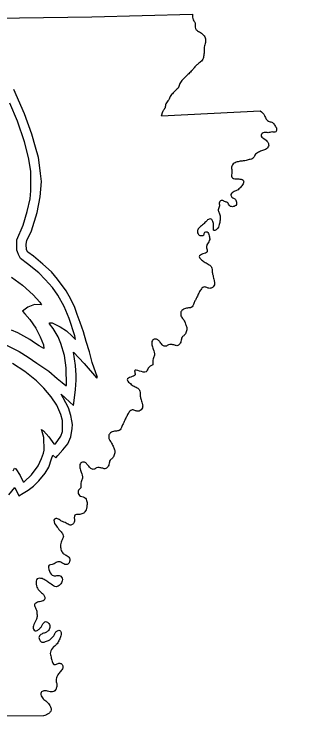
# Model space of a CAD drawing. Extents: x 1374139 to 1377472, y 1168351 to 1170484.
# Drawn here: x 1375839.61 to 1375846.82, y 1170291.26 to 1170309.24 of the extents above; entities that cross this region are included whole.
import ezdxf

# ---------------------------------------------------------------- set-up
doc = ezdxf.new("R2010")
doc.units = 0
doc.layers.add('26', color=7, linetype='Continuous')
doc.layers.add('Default', color=7, linetype='Continuous')

msp = doc.modelspace()

# ---------------------------------------------------------------- linework, layer by layer
at = {"layer": '26'}
for p, q in [((1375839.869, 1170306.731), (1375839.601, 1170307.343)), ((1375839.692, 1170306.543), (1375839.494, 1170306.999)), ((1375840.055, 1170306.219), (1375839.869, 1170306.731)), ((1375839.872, 1170306.022), (1375839.692, 1170306.543)), ((1375840.147, 1170305.894), (1375840.055, 1170306.219)), ((1375839.969, 1170305.629), (1375839.872, 1170306.022)), ((1375840.22, 1170305.633), (1375840.147, 1170305.894)), ((1375840.032, 1170305.281), (1375839.969, 1170305.629)), ((1375840.244, 1170305.439), (1375840.22, 1170305.633)), ((1375840.269, 1170305.229), (1375840.244, 1170305.439)), ((1375840.032, 1170304.79), (1375840.032, 1170305.281)), ((1375840.295, 1170305.02), (1375840.269, 1170305.229)), ((1375840.263, 1170304.64), (1375840.295, 1170305.02)), ((1375840.013, 1170304.589), (1375840.032, 1170304.79)), ((1375839.938, 1170304.263), (1375840.013, 1170304.589)), ((1375840.186, 1170304.239), (1375840.263, 1170304.64)), ((1375839.831, 1170303.924), (1375839.938, 1170304.263)), ((1375840.044, 1170303.781), (1375840.186, 1170304.239)), ((1375839.677, 1170303.554), (1375839.831, 1170303.924)), ((1375839.93, 1170303.533), (1375840.044, 1170303.781)), ((1375839.676, 1170303.289), (1375839.677, 1170303.554)), ((1375839.913, 1170303.442), (1375839.93, 1170303.533)), ((1375839.916, 1170303.301), (1375839.913, 1170303.442)), ((1375839.693, 1170303.25), (1375839.676, 1170303.289)), ((1375839.714, 1170303.182), (1375839.693, 1170303.25)), ((1375839.765, 1170303.078), (1375839.714, 1170303.182)), ((1375839.951, 1170303.242), (1375839.916, 1170303.301)), ((1375840.092, 1170303.142), (1375839.951, 1170303.242)), ((1375840.334, 1170302.941), (1375840.092, 1170303.142)), ((1375839.94, 1170302.949), (1375839.765, 1170303.078)), ((1375840.228, 1170302.723), (1375839.94, 1170302.949)), ((1375840.549, 1170302.745), (1375840.334, 1170302.941)), ((1375839.541, 1170302.609), (1375839.818, 1170302.41)), ((1375840.394, 1170302.553), (1375840.228, 1170302.723)), ((1375840.704, 1170302.563), (1375840.549, 1170302.745)), ((1375840.574, 1170302.351), (1375840.394, 1170302.553)), ((1375840.917, 1170302.263), (1375840.704, 1170302.563)), ((1375839.818, 1170302.41), (1375840.087, 1170302.164)), ((1375840.707, 1170302.154), (1375840.574, 1170302.351)), ((1375841.038, 1170302.057), (1375840.917, 1170302.263)), ((1375840.087, 1170302.164), (1375840.253, 1170301.982)), ((1375840.868, 1170301.867), (1375840.707, 1170302.154)), ((1375841.14, 1170301.841), (1375841.038, 1170302.057)), ((1375840.118, 1170301.918), (1375839.95, 1170301.849)), ((1375840.3, 1170301.91), (1375840.118, 1170301.918)), ((1375840.253, 1170301.982), (1375840.3, 1170301.91)), ((1375839.95, 1170301.849), (1375839.817, 1170301.749)), ((1375839.817, 1170301.749), (1375839.874, 1170301.686)), ((1375840.993, 1170301.563), (1375840.868, 1170301.867)), ((1375841.203, 1170301.665), (1375841.14, 1170301.841)), ((1375839.874, 1170301.686), (1375840.004, 1170301.539)), ((1375840.004, 1170301.539), (1375840.154, 1170301.325)), ((1375841.14, 1170301.125), (1375840.993, 1170301.563)), ((1375841.273, 1170301.469), (1375841.203, 1170301.665)), ((1375840.496, 1170301.436), (1375840.496, 1170301.458)), ((1375840.496, 1170301.458), (1375840.568, 1170301.458)), ((1375840.596, 1170301.314), (1375840.496, 1170301.436)), ((1375840.568, 1170301.458), (1375840.77, 1170301.358)), ((1375840.77, 1170301.358), (1375840.932, 1170301.252)), ((1375841.359, 1170301.23), (1375841.273, 1170301.469)), ((1375839.701, 1170301.202), (1375839.541, 1170301.27)), ((1375839.853, 1170301.118), (1375839.701, 1170301.202)), ((1375840.154, 1170301.325), (1375840.262, 1170301.101)), ((1375840.715, 1170301.106), (1375840.596, 1170301.314)), ((1375840.932, 1170301.252), (1375841.072, 1170301.118)), ((1375841.425, 1170300.984), (1375841.359, 1170301.23)), ((1375840.005, 1170301.034), (1375839.853, 1170301.118)), ((1375840.122, 1170300.954), (1375840.005, 1170301.034)), ((1375840.262, 1170301.101), (1375840.346, 1170300.899)), ((1375840.788, 1170300.937), (1375840.715, 1170301.106)), ((1375841.072, 1170301.118), (1375841.153, 1170301.04)), ((1375841.153, 1170301.04), (1375841.14, 1170301.125)), ((1375841.512, 1170300.723), (1375841.425, 1170300.984)), ((1375839.296, 1170300.951), (1375839.735, 1170300.731)), ((1375840.238, 1170300.874), (1375840.122, 1170300.954)), ((1375840.353, 1170300.809), (1375840.238, 1170300.874)), ((1375840.346, 1170300.899), (1375840.353, 1170300.809)), ((1375840.878, 1170300.633), (1375840.788, 1170300.937)), ((1375839.735, 1170300.731), (1375839.963, 1170300.593)), ((1375840.922, 1170300.319), (1375840.878, 1170300.633)), ((1375841.159, 1170300.383), (1375841.106, 1170300.721)), ((1375841.106, 1170300.721), (1375841.374, 1170300.431)), ((1375841.581, 1170300.458), (1375841.512, 1170300.723)), ((1375839.963, 1170300.593), (1375840.183, 1170300.441)), ((1375840.183, 1170300.441), (1375840.481, 1170300.234)), ((1375841.709, 1170300.074), (1375841.581, 1170300.458)), ((1375839.879, 1170300.227), (1375839.568, 1170300.433)), ((1375840.926, 1170299.875), (1375840.922, 1170300.319)), ((1375841.177, 1170300.138), (1375841.159, 1170300.383)), ((1375841.374, 1170300.431), (1375841.684, 1170300.066)), ((1375840.171, 1170299.993), (1375839.879, 1170300.227)), ((1375840.481, 1170300.234), (1375840.696, 1170300.056)), ((1375841.174, 1170300.012), (1375841.177, 1170300.138)), ((1375840.359, 1170299.809), (1375840.171, 1170299.993)), ((1375840.696, 1170300.056), (1375840.818, 1170299.955)), ((1375840.818, 1170299.955), (1375840.915, 1170299.874)), ((1375841.157, 1170299.773), (1375841.174, 1170300.012)), ((1375841.684, 1170300.066), (1375841.709, 1170300.074)), ((1375840.542, 1170299.594), (1375840.359, 1170299.809)), ((1375840.915, 1170299.874), (1375840.926, 1170299.875)), ((1375841.121, 1170299.499), (1375841.157, 1170299.773)), ((1375840.683, 1170299.379), (1375840.542, 1170299.594)), ((1375840.849, 1170299.564), (1375840.796, 1170299.656)), ((1375840.796, 1170299.656), (1375841.105, 1170299.371)), ((1375840.976, 1170299.315), (1375840.849, 1170299.564)), ((1375840.786, 1170299.143), (1375840.683, 1170299.379)), ((1375841.105, 1170299.371), (1375841.121, 1170299.499)), ((1375841.04, 1170299.118), (1375840.976, 1170299.315)), ((1375840.826, 1170298.989), (1375840.786, 1170299.143)), ((1375841.063, 1170298.983), (1375841.04, 1170299.118)), ((1375840.828, 1170298.716), (1375840.826, 1170298.989)), ((1375841.079, 1170298.888), (1375841.063, 1170298.983)), ((1375841.076, 1170298.791), (1375841.079, 1170298.888)), ((1375840.319, 1170298.685), (1375840.294, 1170298.763)), ((1375840.294, 1170298.763), (1375840.346, 1170298.732)), ((1375840.36, 1170298.562), (1375840.319, 1170298.685)), ((1375840.346, 1170298.732), (1375840.485, 1170298.578)), ((1375840.786, 1170298.599), (1375840.828, 1170298.716)), ((1375841.04, 1170298.579), (1375841.076, 1170298.791)), ((1375840.363, 1170298.247), (1375840.36, 1170298.562)), ((1375840.485, 1170298.578), (1375840.613, 1170298.402)), ((1375840.653, 1170298.402), (1375840.786, 1170298.599)), ((1375840.963, 1170298.401), (1375841.04, 1170298.579)), ((1375840.613, 1170298.402), (1375840.653, 1170298.402)), ((1375840.84, 1170298.25), (1375840.963, 1170298.401)), ((1375840.299, 1170298.031), (1375840.346, 1170298.171)), ((1375840.346, 1170298.171), (1375840.363, 1170298.247)), ((1375840.554, 1170298.025), (1375840.586, 1170298.114)), ((1375840.586, 1170298.114), (1375840.656, 1170298.05)), ((1375840.656, 1170298.05), (1375840.709, 1170298.108)), ((1375840.709, 1170298.108), (1375840.84, 1170298.25)), ((1375840.216, 1170297.85), (1375840.299, 1170298.031)), ((1375840.479, 1170297.818), (1375840.554, 1170298.025)), ((1375839.584, 1170297.726), (1375839.616, 1170297.794)), ((1375839.616, 1170297.794), (1375839.651, 1170297.777)), ((1375839.651, 1170297.777), (1375839.76, 1170297.601)), ((1375840.046, 1170297.621), (1375840.216, 1170297.85)), ((1375840.386, 1170297.666), (1375840.479, 1170297.818)), ((1375839.76, 1170297.601), (1375839.837, 1170297.446)), ((1375839.86, 1170297.448), (1375840.046, 1170297.621)), ((1375840.234, 1170297.472), (1375840.386, 1170297.666)), ((1375839.837, 1170297.446), (1375839.86, 1170297.448)), ((1375840.099, 1170297.335), (1375840.234, 1170297.472)), ((1375839.475, 1170297.117), (1375839.622, 1170297.304)), ((1375839.622, 1170297.304), (1375839.722, 1170297.089)), ((1375839.835, 1170297.157), (1375839.963, 1170297.233)), ((1375839.963, 1170297.233), (1375840.099, 1170297.335)), ((1375839.722, 1170297.089), (1375839.835, 1170297.157))]:
    msp.add_line(p, q, dxfattribs=at)
at = {"layer": 'Default'}
msp.add_line((1375843.331, 1170306.684), (1375843.366, 1170306.79), dxfattribs=at)
for points in [[(1375826.12, 1170309.093), (1375831.423, 1170309.09), (1375836.08, 1170309.101), (1375841.572, 1170309.183), (1375844.116, 1170309.244)], [(1375843.331, 1170306.684), (1375845.823, 1170306.807)], [(1375828.318, 1170294.218), (1375828.325, 1170291.558), (1375840.349, 1170291.54)]]:
    msp.add_lwpolyline(points, dxfattribs=at)
for points in [[(1375844.116, 1170309.244), (1375844.134, 1170309.101), (1375844.179, 1170309.025), (1375844.186, 1170308.886), (1375844.244, 1170308.826), (1375844.337, 1170308.769), (1375844.422, 1170308.674), (1375844.444, 1170308.564), (1375844.416, 1170308.447), (1375844.412, 1170308.317), (1375844.397, 1170308.207), (1375844.377, 1170308.107), (1375844.295, 1170308.023), (1375844.225, 1170307.964), (1375844.155, 1170307.895), (1375844.103, 1170307.826), (1375844.02, 1170307.744), (1375843.934, 1170307.663), (1375843.864, 1170307.591), (1375843.794, 1170307.499), (1375843.762, 1170307.399), (1375843.69, 1170307.325), (1375843.628, 1170307.26), (1375843.548, 1170307.17), (1375843.513, 1170307.084), (1375843.438, 1170306.981), (1375843.419, 1170306.884), (1375843.37, 1170306.803), (1375843.366, 1170306.79)], [(1375845.823, 1170306.807), (1375845.935, 1170306.692), (1375845.978, 1170306.593), (1375846.055, 1170306.54), (1375846.136, 1170306.511), (1375846.196, 1170306.434), (1375846.24, 1170306.352), (1375846.218, 1170306.279), (1375846.124, 1170306.273), (1375846.022, 1170306.255), (1375845.926, 1170306.26), (1375845.845, 1170306.192), (1375845.919, 1170306.106), (1375846.014, 1170306.02), (1375846.039, 1170305.936), (1375845.986, 1170305.849), (1375845.882, 1170305.803), (1375845.779, 1170305.764), (1375845.688, 1170305.686), (1375845.646, 1170305.611), (1375845.547, 1170305.577), (1375845.44, 1170305.547), (1375845.349, 1170305.537), (1375845.243, 1170305.516), (1375845.141, 1170305.466), (1375845.101, 1170305.385), (1375845.112, 1170305.259), (1375845.109, 1170305.134), (1375845.216, 1170305.09), (1375845.313, 1170305.086), (1375845.404, 1170305.04), (1375845.393, 1170304.968), (1375845.326, 1170304.873), (1375845.243, 1170304.803), (1375845.164, 1170304.768), (1375845.086, 1170304.695), (1375845.112, 1170304.629), (1375845.184, 1170304.583), (1375845.227, 1170304.506), (1375845.222, 1170304.441), (1375845.145, 1170304.389), (1375845.057, 1170304.409), (1375844.997, 1170304.492), (1375844.926, 1170304.516), (1375844.861, 1170304.545), (1375844.793, 1170304.502), (1375844.793, 1170304.409), (1375844.763, 1170304.311), (1375844.788, 1170304.231), (1375844.817, 1170304.127), (1375844.812, 1170304.049), (1375844.788, 1170303.935), (1375844.73, 1170303.82), (1375844.664, 1170303.784), (1375844.643, 1170303.911), (1375844.629, 1170304.011), (1375844.587, 1170304.072), (1375844.535, 1170304.076), (1375844.465, 1170304.025), (1375844.391, 1170303.948), (1375844.294, 1170303.867), (1375844.241, 1170303.784), (1375844.269, 1170303.685), (1375844.339, 1170303.657), (1375844.397, 1170303.677), (1375844.428, 1170303.746), (1375844.481, 1170303.752), (1375844.535, 1170303.65)], [(1375844.535, 1170303.65), (1375844.548, 1170303.558), (1375844.491, 1170303.453), (1375844.469, 1170303.353), (1375844.481, 1170303.249), (1375844.377, 1170303.195), (1375844.283, 1170303.128), (1375844.337, 1170303.05), (1375844.437, 1170302.981), (1375844.535, 1170302.924), (1375844.595, 1170302.865), (1375844.613, 1170302.732), (1375844.632, 1170302.648), (1375844.66, 1170302.528), (1375844.672, 1170302.448), (1375844.618, 1170302.35), (1375844.548, 1170302.327), (1375844.474, 1170302.35), (1375844.391, 1170302.358), (1375844.323, 1170302.293), (1375844.27, 1170302.203), (1375844.225, 1170302.107), (1375844.186, 1170302.031), (1375844.149, 1170301.945), (1375844.082, 1170301.846), (1375843.99, 1170301.831), (1375843.886, 1170301.803), (1375843.822, 1170301.731), (1375843.834, 1170301.609), (1375843.893, 1170301.53), (1375843.938, 1170301.427), (1375843.969, 1170301.338), (1375843.953, 1170301.227), (1375843.907, 1170301.144), (1375843.851, 1170301.096), (1375843.822, 1170300.989), (1375843.78, 1170300.912), (1375843.74, 1170300.883), (1375843.664, 1170300.892), (1375843.577, 1170300.911), (1375843.506, 1170300.902), (1375843.438, 1170300.865), (1375843.366, 1170300.888), (1375843.296, 1170300.966), (1375843.235, 1170301.027), (1375843.168, 1170301.049), (1375843.099, 1170301.013), (1375843.089, 1170300.906), (1375843.123, 1170300.792), (1375843.152, 1170300.64), (1375843.123, 1170300.551), (1375843.113, 1170300.399)], [(1375843.113, 1170300.399), (1375842.994, 1170300.312), (1375842.945, 1170300.222), (1375842.651, 1170300.246), (1375842.661, 1170300.146), (1375842.557, 1170300.089), (1375842.464, 1170300.022), (1375842.519, 1170299.945), (1375842.615, 1170299.871), (1375842.714, 1170299.819), (1375842.776, 1170299.762), (1375842.79, 1170299.629), (1375842.806, 1170299.542), (1375842.842, 1170299.425), (1375842.854, 1170299.341), (1375842.794, 1170299.244), (1375842.728, 1170299.224), (1375842.654, 1170299.247), (1375842.572, 1170299.255), (1375842.502, 1170299.189), (1375842.45, 1170299.097), (1375842.405, 1170299.003), (1375842.368, 1170298.925), (1375842.329, 1170298.841), (1375842.259, 1170298.742), (1375842.17, 1170298.726), (1375842.063, 1170298.698), (1375842.003, 1170298.628), (1375842.013, 1170298.507), (1375842.07, 1170298.423), (1375842.117, 1170298.323), (1375842.15, 1170298.232), (1375842.134, 1170298.123), (1375842.088, 1170298.039), (1375842.031, 1170297.991), (1375842.003, 1170297.885), (1375841.959, 1170297.806), (1375841.92, 1170297.778), (1375841.844, 1170297.786), (1375841.756, 1170297.804), (1375841.684, 1170297.797), (1375841.619, 1170297.761), (1375841.547, 1170297.782), (1375841.474, 1170297.861), (1375841.415, 1170297.921), (1375841.349, 1170297.944), (1375841.281, 1170297.91), (1375841.27, 1170297.799), (1375841.301, 1170297.687), (1375841.33, 1170297.537), (1375841.301, 1170297.446), (1375841.292, 1170297.293)], [(1375841.292, 1170297.293), (1375841.285, 1170297.286), (1375841.225, 1170297.213), (1375841.257, 1170297.098), (1375841.385, 1170297.053), (1375841.445, 1170296.945), (1375841.446, 1170296.845), (1375841.407, 1170296.71), (1375841.346, 1170296.645), (1375841.233, 1170296.621), (1375841.142, 1170296.604), (1375841.128, 1170296.454), (1375841.089, 1170296.377), (1375841.021, 1170296.354), (1375840.923, 1170296.403), (1375840.863, 1170296.428), (1375840.789, 1170296.461), (1375840.701, 1170296.515), (1375840.629, 1170296.505), (1375840.651, 1170296.36), (1375840.657, 1170296.354), (1375840.735, 1170296.246), (1375840.812, 1170296.161), (1375840.851, 1170296.059)], [(1375840.851, 1170296.059), (1375840.816, 1170295.984), (1375840.78, 1170295.851), (1375840.789, 1170295.742), (1375840.84, 1170295.647), (1375840.918, 1170295.594), (1375841.006, 1170295.519), (1375840.997, 1170295.405), (1375840.947, 1170295.359), (1375840.832, 1170295.389), (1375840.744, 1170295.428), (1375840.671, 1170295.406), (1375840.567, 1170295.356), (1375840.494, 1170295.345), (1375840.498, 1170295.189), (1375840.596, 1170295.078), (1375840.687, 1170295.078), (1375840.787, 1170295.064), (1375840.823, 1170294.948), (1375840.763, 1170294.849), (1375840.666, 1170294.799), (1375840.543, 1170294.861), (1375840.454, 1170294.921), (1375840.364, 1170294.979), (1375840.252, 1170295.011), (1375840.192, 1170294.996), (1375840.162, 1170294.861), (1375840.212, 1170294.732), (1375840.298, 1170294.647), (1375840.379, 1170294.537), (1375840.364, 1170294.455), (1375840.306, 1170294.43), (1375840.198, 1170294.407), (1375840.14, 1170294.377), (1375840.122, 1170294.35), (1375840.157, 1170294.239), (1375840.183, 1170294.117), (1375840.183, 1170294.021), (1375840.151, 1170293.942), (1375840.092, 1170293.809), (1375840.098, 1170293.725), (1375840.14, 1170293.684), (1375840.188, 1170293.695), (1375840.252, 1170293.743), (1375840.297, 1170293.794), (1375840.333, 1170293.861), (1375840.399, 1170293.918), (1375840.484, 1170293.867), (1375840.507, 1170293.765), (1375840.455, 1170293.678), (1375840.387, 1170293.638), (1375840.303, 1170293.605), (1375840.236, 1170293.536), (1375840.256, 1170293.447), (1375840.306, 1170293.402), (1375840.426, 1170293.424), (1375840.509, 1170293.462), (1375840.555, 1170293.507), (1375840.611, 1170293.561), (1375840.638, 1170293.618), (1375840.683, 1170293.678), (1375840.757, 1170293.695), (1375840.793, 1170293.644), (1375840.78, 1170293.536), (1375840.735, 1170293.429), (1375840.672, 1170293.339), (1375840.604, 1170293.278), (1375840.521, 1170293.143), (1375840.538, 1170293.021), (1375840.567, 1170292.914), (1375840.612, 1170292.836), (1375840.695, 1170292.855), (1375840.78, 1170292.864), (1375840.832, 1170292.821), (1375840.828, 1170292.728), (1375840.759, 1170292.641), (1375840.701, 1170292.554), (1375840.666, 1170292.438), (1375840.681, 1170292.352), (1375840.681, 1170292.28), (1375840.654, 1170292.197), (1375840.606, 1170292.153), (1375840.484, 1170292.153), (1375840.356, 1170292.168), (1375840.289, 1170292.129), (1375840.303, 1170292.017), (1375840.379, 1170291.936), (1375840.43, 1170291.894), (1375840.507, 1170291.8), (1375840.541, 1170291.725), (1375840.53, 1170291.661), (1375840.483, 1170291.602), (1375840.349, 1170291.54)]]:
    msp.add_spline(points, degree=3, dxfattribs=at)

# ---------------------------------------------------------------- texts
msp.add_text('CREEK AT L.M.   0.15', height=90.06868, dxfattribs=at).set_placement((1375358.408, 1170200.255))

doc.saveas('drawing.dxf')
